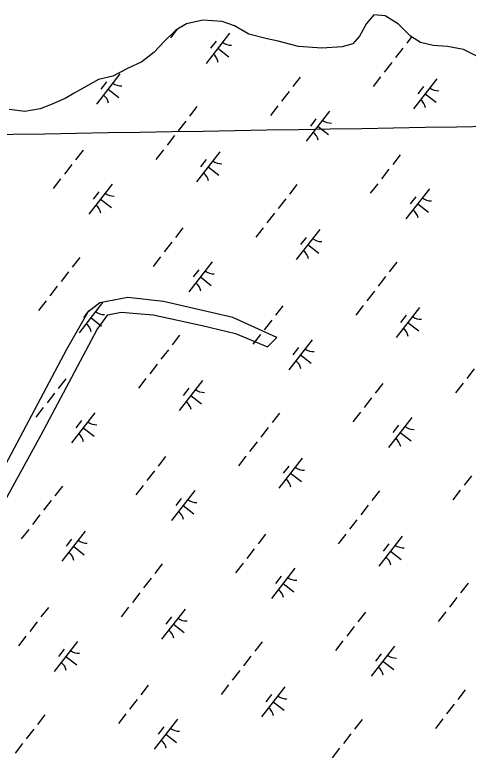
# Model space of a CAD drawing. Extents: x 3888273 to 3909528, y 158682 to 181032.
# Drawn here: x 3896420 to 3897016, y 168014 to 168984 of the extents above; entities that cross this region are included whole.
import ezdxf

# ---------------------------------------------------------------- set-up
doc = ezdxf.new("R2010")
doc.units = 0
for name, color, linetype in [('V-GRID-MAJR', 7, 'Continuous'), ('V-RIVR-JETY', 7, 'Continuous'), ('V-WETL-SWMP', 7, 'Continuous')]:
    doc.layers.add(name, color=color, linetype=linetype)

msp = doc.modelspace()

# ---------------------------------------------------------------- linework, layer by layer
at = {"layer": 'V-GRID-MAJR'}
msp.add_spline([(3893488.4, 168777.59), (3893877.65, 168784.1), (3899207.97, 168873.65), (3904538.27, 168963.98), (3905476.67, 168979.96)], degree=3, dxfattribs=at)
at = {"layer": 'V-RIVR-JETY'}
msp.add_lwpolyline([(3895497.24, 166658.91), (3895730.03, 167078.97), (3895840.29, 167297.75), (3896127.33, 167836.82), (3896454.63, 168431.91), (3896528.14, 168570.18), (3896542.14, 168589.43), (3896559.64, 168592.93), (3896601.65, 168589.43), (3896666.41, 168575.43), (3896710.16, 168564.92), (3896752.17, 168547.42), (3896764.42, 168559.67), (3896706.66, 168585.93), (3896615.65, 168606.93), (3896568.39, 168612.18), (3896531.64, 168605.18), (3896515.88, 168592.93), (3896487.88, 168543.92), (3896265.6, 168125.61), (3896088.83, 167803.57), (3895948.81, 167537.53), (3895828.04, 167310), (3895677.52, 167031.71)], dxfattribs=at)
at = {"layer": 'V-WETL-SWMP'}
for p, q in [((3896891.64, 168983.53), (3896882.33, 168972.11)), ((3896906.61, 168982.18), (3896891.64, 168983.53)), ((3896924.26, 168971.33), (3896906.61, 168982.18)), ((3896667.22, 168976.32), (3896645.47, 168971.48)), ((3896692.42, 168974.9), (3896667.22, 168976.32)), ((3896708.85, 168968.8), (3896692.42, 168974.9)), ((3896631.69, 168963.33), (3896616.62, 168948.96)), ((3896632.86, 168964.02), (3896624.59, 168953.39)), ((3896645.47, 168971.48), (3896631.69, 168963.33)), ((3896727.74, 168958.19), (3896708.85, 168968.8)), ((3896882.33, 168972.11), (3896872.98, 168955.45)), ((3896939.87, 168955.5), (3896924.26, 168971.33)), ((3896702.25, 168959.23), (3896671.55, 168919.76)), ((3896751.66, 168952.04), (3896727.74, 168958.19)), ((3896872.98, 168955.45), (3896864.18, 168945.28)), ((3896941.45, 168954.47), (3896935.02, 168946.2)), ((3896953.04, 168946.92), (3896939.87, 168955.5)), ((3896616.62, 168948.96), (3896602.79, 168934.08)), ((3896684.49, 168948.97), (3896677.13, 168939.5)), ((3896766.12, 168948.69), (3896751.66, 168952.04)), ((3896782.56, 168944.34), (3896766.12, 168948.69)), ((3896792.77, 168942.02), (3896782.56, 168944.34)), ((3896864.18, 168945.28), (3896850.43, 168941.63)), ((3896969.74, 168943.31), (3896953.04, 168946.92)), ((3896988.7, 168941.94), (3896969.74, 168943.31)), ((3896602.79, 168934.08), (3896586.98, 168921.71)), ((3896686.9, 168939.49), (3896701.11, 168928.44)), ((3896823.46, 168939.82), (3896792.77, 168942.02)), ((3896850.43, 168941.63), (3896823.46, 168939.82)), ((3896930.11, 168939.89), (3896920.28, 168927.26)), ((3897009.64, 168938.05), (3896988.7, 168941.94)), ((3897027.3, 168929.2), (3897009.64, 168938.05)), ((3896586.98, 168921.71), (3896567.95, 168913.1)), ((3896915.37, 168920.94), (3896905.54, 168908.32)), ((3896558.11, 168905.76), (3896527.4, 168866.29)), ((3896567.95, 168913.1), (3896548.91, 168903)), ((3896530.17, 168898.63), (3896497.85, 168880.63)), ((3896548.91, 168903), (3896530.17, 168898.63)), ((3896540.35, 168895.5), (3896532.98, 168886.03)), ((3896795.17, 168901.76), (3896785.34, 168889.13)), ((3896900.63, 168902), (3896890.8, 168889.37)), ((3896974.77, 168899.53), (3896944.07, 168860.07)), ((3896542.75, 168886.02), (3896556.96, 168874.97)), ((3896957.02, 168889.27), (3896949.65, 168879.8)), ((3896497.85, 168880.63), (3896486.32, 168873.72)), ((3896780.43, 168882.82), (3896770.6, 168870.19)), ((3896959.42, 168879.8), (3896973.63, 168868.74)), ((3896486.32, 168873.72), (3896466.79, 168865.12)), ((3896433.29, 168856.61), (3896412.59, 168859)), ((3896453.28, 168860.22), (3896433.29, 168856.61)), ((3896466.79, 168865.12), (3896453.28, 168860.22)), ((3896659.46, 168862.91), (3896649.63, 168850.28)), ((3896765.69, 168863.88), (3896755.87, 168851.25)), ((3896833.53, 168857.08), (3896802.83, 168817.62)), ((3896815.77, 168846.82), (3896808.41, 168837.35)), ((3896644.72, 168843.97), (3896634.89, 168831.34)), ((3896818.18, 168837.35), (3896832.39, 168826.3)), ((3896629.98, 168825.03), (3896620.16, 168812.4)), ((3896509.78, 168805.84), (3896499.95, 168793.21)), ((3896615.24, 168806.08), (3896605.42, 168793.46)), ((3896689.39, 168803.61), (3896658.68, 168764.15)), ((3896926.45, 168799.62), (3896916.62, 168786.99)), ((3896671.63, 168793.35), (3896664.26, 168783.88)), ((3896495.04, 168786.9), (3896485.22, 168774.27)), ((3896674.03, 168783.88), (3896688.24, 168772.83)), ((3896911.71, 168780.67), (3896901.88, 168768.05)), ((3896480.3, 168767.96), (3896470.48, 168755.33)), ((3896548.14, 168761.16), (3896517.44, 168721.7)), ((3896790.74, 168760.76), (3896780.91, 168748.14)), ((3896896.97, 168761.73), (3896887.15, 168749.1)), ((3896530.39, 168750.9), (3896523.02, 168741.43)), ((3896964.81, 168754.94), (3896934.11, 168715.47)), ((3896532.79, 168741.43), (3896547, 168730.38)), ((3896776, 168741.82), (3896766.17, 168729.19)), ((3896947.06, 168744.68), (3896939.69, 168735.21)), ((3896949.46, 168735.2), (3896963.67, 168724.15)), ((3896761.26, 168722.88), (3896751.44, 168710.25)), ((3896641.06, 168703.7), (3896631.24, 168691.07)), ((3896746.52, 168703.94), (3896736.7, 168691.31)), ((3896820.67, 168701.47), (3896789.96, 168662)), ((3896802.91, 168691.21), (3896795.54, 168681.74)), ((3896626.32, 168684.75), (3896616.5, 168672.13)), ((3896805.31, 168681.73), (3896819.52, 168670.68)), ((3896505.35, 168664.85), (3896495.53, 168652.22)), ((3896611.58, 168665.81), (3896601.76, 168653.18)), ((3896679.43, 168659.02), (3896648.72, 168619.55)), ((3896922.02, 168658.62), (3896912.19, 168645.99)), ((3896490.61, 168645.9), (3896480.79, 168633.28)), ((3896661.67, 168648.76), (3896654.3, 168639.29)), ((3896664.07, 168639.29), (3896678.28, 168628.23)), ((3896907.28, 168639.68), (3896897.45, 168627.05)), ((3896475.87, 168626.96), (3896466.05, 168614.33)), ((3896892.54, 168620.74), (3896882.72, 168608.11)), ((3896461.14, 168608.02), (3896451.31, 168595.39)), ((3896535.28, 168605.55), (3896504.58, 168566.08)), ((3896517.52, 168595.29), (3896510.15, 168585.82)), ((3896772.34, 168601.55), (3896762.52, 168588.92)), ((3896877.8, 168601.79), (3896867.98, 168589.17)), ((3896951.95, 168599.32), (3896921.24, 168559.86)), ((3896519.93, 168585.82), (3896534.13, 168574.76)), ((3896934.19, 168589.06), (3896926.82, 168579.59)), ((3896757.6, 168582.61), (3896747.78, 168569.98)), ((3896936.6, 168579.59), (3896950.8, 168568.54)), ((3896636.63, 168562.7), (3896626.81, 168550.07)), ((3896742.87, 168563.67), (3896733.04, 168551.04)), ((3896810.71, 168556.87), (3896780, 168517.41)), ((3896792.95, 168546.61), (3896785.58, 168537.14)), ((3896621.89, 168543.76), (3896612.07, 168531.13)), ((3896795.35, 168537.14), (3896809.56, 168526.09)), ((3896607.16, 168524.82), (3896597.33, 168512.19)), ((3897023.82, 168518.59), (3897014, 168505.96)), ((3896486.95, 168505.63), (3896477.13, 168493)), ((3896592.42, 168505.88), (3896582.59, 168493.25)), ((3896666.56, 168503.4), (3896635.86, 168463.94)), ((3896903.62, 168499.41), (3896893.8, 168486.78)), ((3897009.08, 168499.65), (3896999.26, 168487.02)), ((3896648.8, 168493.14), (3896641.43, 168483.67)), ((3896472.22, 168486.69), (3896462.39, 168474.06)), ((3896651.21, 168483.67), (3896665.41, 168472.62)), ((3896888.88, 168480.47), (3896879.06, 168467.84)), ((3896457.48, 168467.75), (3896447.65, 168455.12)), ((3896525.32, 168460.95), (3896494.62, 168421.49)), ((3896767.91, 168460.56), (3896758.09, 168447.93)), ((3896874.15, 168461.52), (3896864.32, 168448.9)), ((3896507.56, 168450.7), (3896500.19, 168441.22)), ((3896941.99, 168454.73), (3896911.28, 168415.27)), ((3896509.97, 168441.22), (3896524.17, 168430.17)), ((3896753.17, 168441.61), (3896743.35, 168428.99)), ((3896924.23, 168444.47), (3896916.86, 168435)), ((3896926.63, 168435), (3896940.84, 168423.94)), ((3896738.44, 168422.67), (3896728.61, 168410.04)), ((3896618.24, 168403.49), (3896608.41, 168390.86)), ((3896723.7, 168403.73), (3896713.87, 168391.1)), ((3896797.84, 168401.26), (3896767.14, 168361.8)), ((3896780.08, 168391), (3896772.72, 168381.53)), ((3896603.5, 168384.55), (3896593.67, 168371.92)), ((3896782.49, 168381.53), (3896796.7, 168370.47)), ((3897020.16, 168378.32), (3897010.34, 168365.69)), ((3896482.53, 168364.64), (3896472.7, 168352.01)), ((3896588.76, 168365.6), (3896578.93, 168352.98)), ((3896656.6, 168358.81), (3896625.9, 168319.35)), ((3896899.19, 168358.41), (3896889.37, 168345.78)), ((3897005.43, 168359.38), (3896995.6, 168346.75)), ((3896467.79, 168345.7), (3896457.96, 168333.07)), ((3896638.84, 168348.55), (3896631.47, 168339.08)), ((3896641.25, 168339.08), (3896655.45, 168328.02)), ((3896884.45, 168339.47), (3896874.63, 168326.84)), ((3896453.05, 168326.75), (3896443.22, 168314.13)), ((3896869.72, 168320.53), (3896859.89, 168307.9)), ((3896438.31, 168307.81), (3896428.49, 168295.18)), ((3896512.45, 168305.34), (3896481.75, 168265.88)), ((3896494.7, 168295.08), (3896487.33, 168285.61)), ((3896749.52, 168301.34), (3896739.69, 168288.72)), ((3896854.98, 168301.59), (3896845.15, 168288.96)), ((3896929.12, 168299.11), (3896898.42, 168259.65)), ((3896497.1, 168285.61), (3896511.31, 168274.55)), ((3896911.36, 168288.85), (3896904, 168279.38)), ((3896734.78, 168282.4), (3896724.95, 168269.77)), ((3896913.77, 168279.38), (3896927.98, 168268.33)), ((3896613.81, 168262.49), (3896603.98, 168249.86)), ((3896720.04, 168263.46), (3896710.21, 168250.83)), ((3896787.88, 168256.66), (3896757.18, 168217.2)), ((3896770.12, 168246.41), (3896762.75, 168236.94)), ((3896599.07, 168243.55), (3896589.24, 168230.92)), ((3896772.53, 168236.93), (3896786.73, 168225.88)), ((3897015.74, 168237.32), (3897005.91, 168224.7)), ((3896584.33, 168224.61), (3896574.5, 168211.98)), ((3897001, 168218.38), (3896991.17, 168205.75)), ((3896464.13, 168205.42), (3896454.3, 168192.8)), ((3896569.59, 168205.67), (3896559.77, 168193.04)), ((3896643.73, 168203.19), (3896613.03, 168163.73)), ((3896880.8, 168199.2), (3896870.97, 168186.57)), ((3896986.26, 168199.44), (3896976.43, 168186.81)), ((3896625.98, 168192.94), (3896618.61, 168183.47)), ((3896449.39, 168186.48), (3896439.57, 168173.85)), ((3896628.38, 168183.46), (3896642.59, 168172.41)), ((3896866.06, 168180.26), (3896856.23, 168167.63)), ((3896434.65, 168167.54), (3896424.83, 168154.91)), ((3896502.49, 168160.74), (3896471.79, 168121.28)), ((3896745.09, 168160.35), (3896735.26, 168147.72)), ((3896851.32, 168161.31), (3896841.5, 168148.69)), ((3896484.74, 168150.49), (3896477.37, 168141.02)), ((3896919.16, 168154.52), (3896888.46, 168115.06)), ((3896487.14, 168141.01), (3896501.35, 168129.96)), ((3896730.35, 168141.41), (3896720.52, 168128.78)), ((3896901.4, 168144.26), (3896894.04, 168134.79)), ((3896903.81, 168134.79), (3896918.02, 168123.73)), ((3896715.61, 168122.46), (3896705.79, 168109.84)), ((3896595.41, 168103.28), (3896585.58, 168090.65)), ((3896700.87, 168103.52), (3896691.05, 168090.89)), ((3896775.02, 168101.05), (3896744.31, 168061.59)), ((3896757.26, 168090.79), (3896749.89, 168081.32)), ((3897012.08, 168097.05), (3897002.25, 168084.43)), ((3896580.67, 168084.34), (3896570.85, 168071.71)), ((3896759.66, 168081.32), (3896773.87, 168070.26)), ((3896997.34, 168078.11), (3896987.51, 168065.48)), ((3896459.7, 168064.43), (3896449.87, 168051.8)), ((3896565.93, 168065.4), (3896556.11, 168052.77)), ((3896633.77, 168058.6), (3896603.07, 168019.14)), ((3896876.37, 168058.2), (3896866.54, 168045.57)), ((3896982.6, 168059.17), (3896972.78, 168046.54)), ((3896444.96, 168045.49), (3896435.14, 168032.86)), ((3896616.02, 168048.34), (3896608.65, 168038.87)), ((3896618.42, 168038.87), (3896632.63, 168027.82)), ((3896861.63, 168039.26), (3896851.8, 168026.63)), ((3896430.22, 168026.54), (3896420.4, 168013.92)), ((3896846.89, 168020.32), (3896837.07, 168007.69))]:
    msp.add_line(p, q, dxfattribs=at)
for centre, start, end in [((3896704.05, 168961.15), 231.34298, 272.88664), ((3896670.12, 168917.55), 11.34298, 52.88663), ((3896559.9, 168907.68), 231.34298, 272.88664), ((3896976.57, 168901.45), 231.34298, 272.88664), ((3896525.98, 168864.08), 11.34298, 52.88663), ((3896942.65, 168857.85), 11.34298, 52.88663), ((3896835.33, 168859), 231.34298, 272.88664), ((3896801.41, 168815.4), 11.34298, 52.88663), ((3896691.18, 168805.53), 231.34298, 272.88664), ((3896657.26, 168761.93), 11.34298, 52.88663), ((3896549.94, 168763.08), 231.34298, 272.88664), ((3896966.61, 168756.86), 231.34298, 272.88664), ((3896516.02, 168719.48), 11.34298, 52.88663), ((3896932.69, 168713.26), 11.34298, 52.88663), ((3896822.46, 168703.39), 231.34298, 272.88664), ((3896788.54, 168659.79), 11.34298, 52.88663), ((3896681.22, 168660.94), 231.34298, 272.88664), ((3896647.3, 168617.34), 11.34298, 52.88663), ((3896537.08, 168607.47), 231.34298, 272.88664), ((3896953.74, 168601.24), 231.34298, 272.88664), ((3896503.15, 168563.87), 11.34298, 52.88663), ((3896919.82, 168557.64), 11.34298, 52.88663), ((3896812.5, 168558.8), 231.34298, 272.88664), ((3896778.58, 168515.2), 11.34298, 52.88663), ((3896668.36, 168505.33), 231.34298, 272.88664), ((3896634.43, 168461.73), 11.34298, 52.88663), ((3896527.12, 168462.88), 231.34298, 272.88664), ((3896943.78, 168456.65), 231.34298, 272.88664), ((3896493.19, 168419.28), 11.34298, 52.88663), ((3896909.86, 168413.05), 11.34298, 52.88663), ((3896799.64, 168403.18), 231.34298, 272.88664), ((3896765.71, 168359.58), 11.34298, 52.88663), ((3896658.4, 168360.73), 231.34298, 272.88664), ((3896624.47, 168317.13), 11.34298, 52.88663), ((3896514.25, 168307.26), 231.34298, 272.88664), ((3896930.92, 168301.04), 231.34298, 272.88664), ((3896480.33, 168263.66), 11.34298, 52.88663), ((3896897, 168257.44), 11.34298, 52.88663), ((3896789.68, 168258.59), 231.34298, 272.88664), ((3896755.75, 168214.99), 11.34298, 52.88663), ((3896645.53, 168205.12), 231.34298, 272.88664), ((3896611.61, 168161.52), 11.34298, 52.88663), ((3896504.29, 168162.67), 231.34298, 272.88664), ((3896920.96, 168156.44), 231.34298, 272.88664), ((3896470.37, 168119.07), 11.34298, 52.88663), ((3896887.03, 168112.84), 11.34298, 52.88663), ((3896776.81, 168102.97), 231.34298, 272.88664), ((3896742.89, 168059.37), 11.34298, 52.88663), ((3896635.57, 168060.52), 231.34298, 272.88664), ((3896601.65, 168016.92), 11.34298, 52.88663)]:
    msp.add_arc(centre, 17.62, start, end, dxfattribs=at)

doc.saveas('drawing.dxf')
